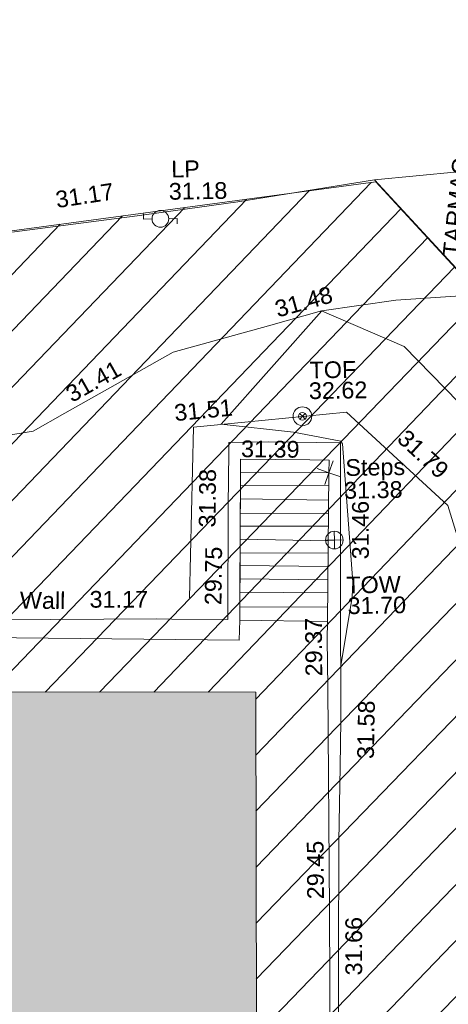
# Model space of a CAD drawing. Header units: millimetres. Extents: x -287732 to 520720, y -88450 to 287754.
# Tile 281 of 383: x 80720 to 90326, y 157705 to 179781. Entities that reach past the tile are written whole.
import ezdxf

# ---------------------------------------------------------------- set-up
doc = ezdxf.new("R2010")
doc.units = ezdxf.units.MM
doc.linetypes.add('IMPORT-HIDDEN2 _3_', pattern=[4762.5, 3175, -1587.5])
doc.linetypes.add('IMPORT-UG_ELEC_STREET LIGHTING_QLB2 _2_', pattern=[2700, 1500, -300.0000000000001, 0, -250, 150, -300.0000000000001, 0, -200])
for name, color, linetype, lineweight, true_color in [('00__TOPO__TOP_OF_FENCE_SYMBOL', 7, 'Continuous', 9, 0x666666), ('00_TOPO_FENCE', 7, 'Continuous', 9, 0x3f7f4f), ('00_TOPO_FURN_LAMP_POST', 7, 'Continuous', 9, 0x666666), ('00_TOPO_TOP_OF_WALL', 7, 'Continuous', 9, 0x666666), ('00_UAV_FENCE', 7, 'Continuous', 9, 0x264c2f), ('00_UAV_STEPS', 7, 'Continuous', 9, 0x666666), ('00_UAV_TOP_OF_FENCE', 6, 'Continuous', 9, 0xff00ff), ('00_UAV_TOP_OF_WALL', 7, 'Continuous', 9, 0x666666), ('00_UAV_WALL', 7, 'Continuous', 9, 0x7c00a5), ('01_DTM_CONTOUR_MNR', 7, 'Continuous', 9, 0xa5a552), ('12333-PUM-2D-U-0001-C01 - Rev2_REVIT IMPORT_dwg', 7, 'Continuous', 9, 0x767676), ('A_RHA_Line', 7, 'Continuous', 9, 0x00a600), ('PUM-CHAMBER EXTENTS', 6, 'IMPORT-HIDDEN2 _3_', 9, 0xff00ff), ('PUM-UNABLE TO SURVEY', 190, 'Continuous', 9, 0x7f00ff)]:
    doc.layers.add(name, color=color, linetype=linetype, lineweight=lineweight, true_color=true_color)
for name, color, linetype, lineweight in [('00_TOPO_ROAD_EDGE', 7, 'Continuous', 9), ('00_TOPO_SURVEY_TEXT', 7, 'Continuous', 9), ('A_RHA_Detail', 7, 'Continuous', 9)]:
    doc.layers.add(name, color=color, linetype=linetype, lineweight=lineweight)
doc.styles.add('Swis721 Lt BT_2', font='swissl.ttf', dxfattribs={"height": 375})

# ---------------------------------------------------------------- blocks, each defined once
blk = doc.blocks.new('12333-PUM-2D-U-0001-C01 - Rev2_REVIT IMPORT_dwg_MSL_Lamp_Post_SYM-2077199-Site Location Plan Proposed')
at = {"layer": '00_TOPO_FURN_LAMP_POST', "color": 254, "true_color": 0xcccccc, "flags": 128}
for points in [[(-500.1060478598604, 0), (-1000.212095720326, 0), (-1000.212095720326, 316.7338303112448)], [(500.1060478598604, 0), (1000.21209571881, 0), (1000.21209571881, -316.7338303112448)]]:
    blk.add_lwpolyline(points, dxfattribs=at)
at = {"layer": '00_TOPO_FURN_LAMP_POST', "color": 254, "true_color": 0xcccccc}
blk.add_circle((0, 0), 500.1060478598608, dxfattribs=at)
blk = doc.blocks.new('12333-PUM-2D-U-0001-C01 - Rev2_REVIT IMPORT_dwg_MSL_Node_Linework_1-2077247-Site Location Plan Proposed')
at = {"layer": '00_UAV_STEPS', "color": 254, "true_color": 0xcccccc, "flags": 128}
for points in [[(256.5421955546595, 704.8438894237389), (0, 0), (-704.8438894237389, 256.5421955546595)], [(704.8438894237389, -256.5421955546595), (0, 0), (-256.5421955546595, -704.8438894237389)]]:
    blk.add_lwpolyline(points, dxfattribs=at)
blk = doc.blocks.new('12333-PUM-2D-U-0001-C01 - Rev2_REVIT IMPORT_dwg_MSL_Node_LineworkTOF-2077248-Site Location Plan Proposed')
at = {"layer": '00__TOPO__TOP_OF_FENCE_SYMBOL', "color": 254, "true_color": 0xcccccc, "flags": 128}
for points in [[(165.3591892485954, 165.3591892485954), (0, 0), (-165.3591892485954, 165.3591892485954)], [(165.3591892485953, -165.3591892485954), (0, 0), (-165.3591892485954, -165.3591892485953)]]:
    blk.add_lwpolyline(points, dxfattribs=at)
at = {"layer": '00__TOPO__TOP_OF_FENCE_SYMBOL', "color": 254, "true_color": 0xcccccc}
for radius in [562.5594001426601, 233.853208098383]:
    blk.add_circle((0, 0), radius, dxfattribs=at)
blk = doc.blocks.new('12333-PUM-2D-U-0001-C01 - Rev2_REVIT IMPORT_dwg_TOW-2077249-Site Location Plan Proposed')
at = {"layer": '00_TOPO_TOP_OF_WALL', "color": 254, "true_color": 0xcccccc, "flags": 128}
for points in [[(0, 525.0554400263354), (0, 0), (-525.0554401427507, 0)], [(525.0554401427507, 0), (0, 0), (0, -525.0554400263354)]]:
    blk.add_lwpolyline(points, dxfattribs=at)
at = {"layer": '00_TOPO_TOP_OF_WALL', "color": 254, "true_color": 0xcccccc}
blk.add_circle((0, 0), 525.0554401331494, dxfattribs=at)
blk = doc.blocks.new('12333-PUM-2D-U-0001-C01 - Rev2_REVIT IMPORT_dwg_MGS62954_T2_Galway_ITM_3d_Rev1-2077680-Site Location Plan Proposed')
at = {"layer": '00_TOPO_FENCE', "color": 254, "true_color": 0xcccccc, "flags": 128}
blk.add_lwpolyline([(533917210.8499774, 725719413.5790299), (533920897.2640228, 725722460.6173444), (533924975.9873791, 725723213.0356815), (533932823.7300687, 725724684.2544779), (533936834.055387, 725725447.237831), (533940594.3079119, 725725466.5095569), (533946282.1384676, 725725466.6874782), (533949005.3609898, 725725595.4479479), (533953007.702599, 725725884.8935101), (533956868.8166245, 725726174.3537374), (533962564.0963076, 725726634.5533946), (533967466.2553149, 725727097.478056), (533974024.9029548, 725727775.8969332), (533981580.335156, 725728558.1503834), (533988359.9939132, 725729322.6214049), (533990621.588184, 725729601.8056607), (533993695.2178851, 725730037.3716668), (533996392.6667585, 725727018.971834)], dxfattribs=at)
at = {"layer": '00_TOPO_ROAD_EDGE', "color": 254, "true_color": 0xcccccc, "flags": 128}
blk.add_lwpolyline([(533993695.217885, 725730037.3716667), (533996500.0000001, 725730260.0000001), (533999160.0000001, 725730610.0000001), (534003980, 725731160), (534007940.0000002, 725731500)], dxfattribs=at)
at = {"layer": '00_UAV_FENCE', "color": 254, "true_color": 0xcccccc, "flags": 128}
for points in [[(533982438.1220002, 725724022.3755002), (533985943.1220002, 725724539.3755001), (533986665.2197314, 725724929.8094152), (533989113.122, 725726253.3755002), (533991259.0335968, 725726809.2712353), (533992456.1220001, 725727119.3755001), (533994292.122, 725726287.3755003), (533995488.918522, 725725019.9363321), (533996901.1220001, 725723524.3755001), (533997338.0374556, 725720622.6798762), (533997413.4570001, 725720121.7945001), (533997560.4570001, 725716590.7945), (533997627.6195897, 725715634.9365263), (533997810.4570001, 725713032.7945), (533997680.3679177, 725710645.6953809), (533997627.4570001, 725709674.7945), (533997938.4570001, 725706285.7945), (533998219.477912, 725705731.4368416), (533998706.4570002, 725704770.7944999), (533999654.4570001, 725703066.7944999), (534001579.4926834, 725702666.262988), (534002147.9114427, 725702547.995245)], [(533996113.7648008, 725703247.5412977), (533996202.4570001, 725706675.7945001), (533996202.8639226, 725708245.7016535), (533996203.4570001, 725710533.7945001), (533996259.5097153, 725713244.503803), (533996278.4570001, 725714160.7945), (533996310.4570001, 725717523.7945001), (533996270.1785538, 725718242.4467787), (533996215.4570001, 725719218.7944999), (533995209.4570001, 725722710.7945001), (533994930.2523202, 725722976.8880479), (533992973.4570002, 725724841.7945), (533990692.6774017, 725724660.1610513), (533989540.1220001, 725724568.3755001), (533989384.1220002, 725720740.3755001)]]:
    blk.add_lwpolyline(points, dxfattribs=at)
at = {"layer": '00_UAV_STEPS', "color": 254, "true_color": 0xcccccc}
for p, q in [((533992550.4754321, 725723203.8447402), (533990569.1476265, 725723232.666259)), ((533990562.5731785, 725722939.2981583), (533992541.5154334, 725722877.1306039)), ((533992533.1989053, 725722573.8797486), (533990555.3199226, 725722615.6399875)), ((533990548.8531411, 725722327.0762428), (533992525.5828011, 725722296.1688962)), ((533992516.5466574, 725721966.6782393), (533990542.3851662, 725722038.4592435)), ((533990535.2592768, 725721720.4844751), (533992509.1881137, 725721698.3589774)), ((533992500.739075, 725721390.2763033), (533990529.0624766, 725721443.9679608)), ((533990522.4163137, 725721147.3997751), (533992492.4938341, 725721089.6248391)), ((533992484.4149234, 725720795.0383717), (533990515.6705157, 725720846.385618)), ((533990508.14797, 725720510.7110717), (533992475.8994005, 725720484.5314428))]:
    blk.add_line(p, q, dxfattribs=at)
at = {"layer": '00_UAV_STEPS', "color": 254, "true_color": 0xcccccc, "flags": 128}
blk.add_lwpolyline([(533990576.0026813, 725723538.5557134), (533992558.3433781, 725723490.7386633), (533992466.9518295, 725720158.2704685), (533990501.6967822, 725720222.8431554)], close=True, dxfattribs=at)
at = {"layer": '00_UAV_WALL', "color": 254, "true_color": 0xcccccc, "flags": 128}
for points in [[(533992509.4570001, 725707799.7945), (533992570.2935384, 725711902.405002), (533992580.4570001, 725712587.7945), (533992632.4570001, 725715218.7944999), (533992693.1471937, 725716898.9220009), (533992730.4570001, 725717931.7945), (533992771.4570001, 725720807.7944999), (533992790.6272308, 725721895.6238623), (533992830.4570001, 725724155.7945), (533991205.1220001, 725724206.3755002), (533990325.1220002, 725724210.3755001), (533990318.9427257, 725723979.7909995), (533990287.122, 725722792.3755003), (533990234.1220001, 725720240.3755001), (533988982.1543514, 725720271.8122269), (533988641.1220001, 725720280.3755001), (533986266.122, 725720311.3755001), (533983983.3774287, 725720366.7707174)], [(533992456.1220001, 725719763.3755002), (533992466.9518295, 725720158.2704685), (533992558.3433783, 725723490.7386633), (533992566.1220002, 725723774.3755002), (533992137.7782559, 725723786.3843036), (533990582.4547985, 725723829.9884744), (533990576.0026813, 725723538.5557134), (533990515.5857856, 725720842.6047564), (533990501.6967822, 725720222.8431554), (533990482.6273809, 725719771.102964)], [(533990482.6273809, 725719771.102964), (533985492.5793819, 725719914.0351312), (533985029.5810003, 725719927.2969999), (533980494.358384, 725720014.8400971), (533977918.4796352, 725720064.5621114), (533975497.9785329, 725720099.1924616), (533975380.2886522, 725720100.8762623), (533975393.122, 725720495.3755002)], [(533991718.585, 725678814.779), (533991761.3979558, 725679818.3149525), (533991761.4323798, 725679823.3458691), (533991801.5850001, 725682388.7790002), (533991827.4972053, 725683706.6219188), (533991872.8446288, 725686012.9011853), (533991902.8110293, 725688705.5889663), (533991922.8963124, 725690510.3901883), (533991981.4815797, 725693235.2891474), (533991983.6731504, 725693704.4999399), (533992007.0123217, 725698701.3685498), (533992007.6747441, 725698843.1918048), (533992195.4807081, 725703689.248296), (533992242.69166, 725704907.457426), (533992316.1248336, 725708683.7302266), (533992381.1856673, 725712029.4586464), (533992397.1900485, 725713681.2148721), (533992445.6276332, 725718680.2885913), (533992456.1220001, 725719763.3755002)]]:
    blk.add_lwpolyline(points, dxfattribs=at)
at = {"layer": '01_DTM_CONTOUR_MNR', "color": 254, "true_color": 0xcccccc, "flags": 128}
blk.add_lwpolyline([(533992745.765557, 725719005.6337552), (533992750.0000001, 725719160), (533993030.6762769, 725720689.8622376), (533993046.6908949, 725721025.4560246), (533992873.5246188, 725724133.4829005), (533992837.0000002, 725724194), (533991779.7110133, 725724413.9306469), (533990160.0000001, 725724620), (533992460.0000001, 725727120), (533994125.8152944, 725727333.5468584), (533996020.0000001, 725727430.0000001), (533996480, 725727540), (533998029.5929049, 725728293.7769966), (533999931.8829643, 725729497.4885211), (534001170.0725615, 725730194.1229184), (534002940.0000002, 725730910.0000001), (534003832.7711483, 725731020.4622077), (534004190.2208779, 725731106.1142688), (534004640.0000001, 725731220.0000001), (534004152.4557804, 725731503.7989429), (534003252.2507886, 725731996.6005894), (534002290.6226812, 725732490.4899203), (534001120.3295, 725733171.0756375), (534000380, 725733720.0000001)], dxfattribs=at)
at = {"xscale": 0.375, "yscale": 0.375, "zscale": 0.375}
for name, p in [('12333-PUM-2D-U-0001-C01 - Rev2_REVIT IMPORT_dwg_MSL_Lamp_Post_SYM-2077199-Site Location Plan Proposed', (533988879.5204099, 725729248.0517831)), ('12333-PUM-2D-U-0001-C01 - Rev2_REVIT IMPORT_dwg_MSL_Node_LineworkTOF-2077248-Site Location Plan Proposed', (533991985.4186023, 725724765.6213022)), ('12333-PUM-2D-U-0001-C01 - Rev2_REVIT IMPORT_dwg_MSL_Node_Linework_1-2077247-Site Location Plan Proposed', (533992558.3433781, 725723490.7386633)), ('12333-PUM-2D-U-0001-C01 - Rev2_REVIT IMPORT_dwg_TOW-2077249-Site Location Plan Proposed', (533992653.4570001, 725721978.7945))]:
    blk.add_blockref(name, p, dxfattribs=at)
at = {"layer": '00_TOPO_FENCE', "color": 251, "true_color": 0x666666, "insert": (533986516.6278201, 725729900.8299335), "char_height": 375, "width": 1495.902363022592, "attachment_point": 1, "rotation": 7.621422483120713, "line_spacing_factor": 1.005061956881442, "style": 'Swis721 Lt BT_2'}
blk.add_mtext('31.17', dxfattribs=at)
at = {"layer": '00_TOPO_FURN_LAMP_POST', "char_height": 375, "attachment_point": 1, "line_spacing_factor": 1.005061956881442, "style": 'Swis721 Lt BT_2'}
for s, insert, width in [('LP', (533989141.5236251, 725730544.709456), 707.5855621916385), ('31.18', (533989079.2410404, 725730046.7606128), 1495.902363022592)]:
    blk.add_mtext(s, dxfattribs=dict(at, insert=insert, width=width))
at = {"layer": '00_TOPO_SURVEY_TEXT', "color": 251, "true_color": 0x666666, "insert": (533995188.8142546, 725728314.6839051), "char_height": 375, "width": 2450.430537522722, "attachment_point": 1, "rotation": 83.05299846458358, "line_spacing_factor": 1.005061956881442, "style": 'Swis721 Lt BT_2'}
blk.add_mtext('TARMAC', dxfattribs=at)
at = {"layer": '00_UAV_FENCE', "color": 251, "true_color": 0x666666, "char_height": 375, "width": 1495.902363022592, "attachment_point": 1, "line_spacing_factor": 1.005061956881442, "style": 'Swis721 Lt BT_2'}
for s, insert, rotation in [('31.48', (533991376.8558625, 725727351.3692691), 14.523153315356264), ('31.41', (533986649.5903905, 725725484.3435338), 28.399823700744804), ('31.51', (533989100.8709421, 725725079.8027519), 4.553229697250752), ('31.79', (533994331.158628, 725724460.1481938), 316.37735240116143)]:
    blk.add_mtext(s, dxfattribs=dict(at, insert=insert, rotation=rotation))
at = {"layer": '00_UAV_STEPS', "char_height": 375, "attachment_point": 1, "line_spacing_factor": 1.005061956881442, "style": 'Swis721 Lt BT_2'}
for s, insert, width in [('Steps', (533992927.762306, 725723785.655297), 1552.889119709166), ('31.38', (533992890.2428851, 725723275.5337894), 1495.902363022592)]:
    blk.add_mtext(s, dxfattribs=dict(at, insert=insert, width=width))
at = {"layer": '00_UAV_TOP_OF_FENCE', "color": 251, "true_color": 0x666666, "char_height": 375, "attachment_point": 1, "line_spacing_factor": 1.005061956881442, "style": 'Swis721 Lt BT_2'}
for s, insert, width in [('TOF', (533992162.1764504, 725725985.9251586), 1163.479615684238), ('32.62', (533992139.7528086, 725725522.5484537), 1495.902363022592)]:
    blk.add_mtext(s, dxfattribs=dict(at, insert=insert, width=width))
at = {"layer": '00_UAV_TOP_OF_WALL', "char_height": 375, "attachment_point": 1, "line_spacing_factor": 1.005061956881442, "style": 'Swis721 Lt BT_2'}
for s, insert, width in [('TOW', (533992902.2152046, 725721151.3826126), 1343.937678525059), ('31.70', (533992924.6771119, 725720687.53469), 1495.902363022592)]:
    blk.add_mtext(s, dxfattribs=dict(at, insert=insert, width=width))
at = {"layer": '00_UAV_WALL', "color": 251, "true_color": 0x666666, "char_height": 375, "attachment_point": 1, "line_spacing_factor": 1.005061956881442, "style": 'Swis721 Lt BT_2'}
for s, insert, width, rotation in [('31.39', (533990603.534009, 725724250.0009223), 1495.902363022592, 358.39410849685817), ('31.38', (533989618.8020145, 725722316.5714009), 1495.902363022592, 88.46493748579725), ('31.46', (533993041.3347131, 725721541.4159639), 1495.902363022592, 88.99041184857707), ('29.75', (533989721.5222524, 725720573.5394725), 1495.902363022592, 88.36958051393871), ('Wall', (533985588.3945042, 725720943.3235147), 1130.237340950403, 358.2495493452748), ('31.17', (533987146.7533506, 725720934.4082999), 1495.902363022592, 359.0165834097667), ('29.37', (533991952.8434846, 725718935.0750656), 1495.902363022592, 89.44486069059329), ('31.58', (533993076.8713444, 725717066.011497), 1495.902363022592, 87.93123991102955), ('29.45', (533991904.4059001, 725713936.0013465), 1495.902363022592, 89.44486068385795), ('31.66', (533992729.799706, 725712215.4246488), 1495.902363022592, 89.06153885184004)]:
    blk.add_mtext(s, dxfattribs=dict(at, insert=insert, width=width, rotation=rotation))
blk = doc.blocks.new('12333-PUM-2D-U-0001-C01 - Rev2_REVIT IMPORT_dwg-1620468-Site Location Plan Proposed')
at = {"layer": 'PUM-CHAMBER EXTENTS', "true_color": 0xfff4d4}
h = blk.add_hatch(dxfattribs=at)
h.set_pattern_fill('FP_14', style=0, pattern_type=2)
h.set_pattern_definition([(45, (-533641079.65, -725615854.3560001), (-618.7184335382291, 618.7184335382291), [])])
h.paths.add_polyline_path([(351699.7223387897, 60394.56140982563), (351708.9931529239, 60906.25732130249), (352393.2163071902, 60898.13015708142), (353041.6677554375, 66223.39089351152), (353206.9931679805, 73966.25732118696), (353982.8594361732, 73952.71452510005), (354317.3501528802, 76699.64382133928), (358888.3501528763, 76111.64382135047), (361222.350152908, 86809.64382132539), (361563.3501529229, 88895.64382133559), (363078.3501529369, 90435.64382137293), (363904.3501529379, 101867.6438212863), (365385.1266995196, 110525.3932341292), (365230.9820148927, 110551.7047199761), (365498.4008083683, 111226.8875165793), (365470.0968050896, 111952.5482150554), (365624.7061381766, 111926.1574136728), (366051.3501529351, 114420.6438213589), (364898.3501528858, 114331.6438213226), (360524.3501529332, 111561.643821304), (356416.7002318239, 111258.678218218), (357929.2858412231, 111182.0907012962), (360544.5530249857, 111349.5624075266), (360546.5568067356, 111049.5690885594), (355314.0187962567, 111014.6190039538), (355309.6134037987, 111177.0234435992), (355277.3501528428, 111174.6438213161), (352644.3501529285, 114141.6438213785), (338239.8330883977, 112460.2766464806), (329804.3501528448, 111555.6438213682), (319532.3501528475, 110592.6438213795), (310517.3501528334, 109863.6438213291), (302620.3501528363, 109581.6438213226), (295825.3501529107, 109566.6438213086), (279813.350152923, 106549.6438213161), (276140.8366145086, 103581.1872824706), (276061.814112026, 103425.8629484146), (271406.8224872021, 105468.1551963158), (271509.3894614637, 105701.9358727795), (267649.3501529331, 107463.6438213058), (260223.350152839, 100640.6438213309), (259796.3501529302, 72682.64382134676), (269496.3501528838, 64316.64382130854), (273776.3501529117, 63665.64382135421), (309011.3501528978, 62955.64382139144), (311037.3501528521, 62074.6438213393), (338250.4136490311, 60841.37633496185), (351699.5658924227, 60394.56660730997)])
h.paths.add_polyline_path([(268358.9909750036, 65556.86419187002), (264596.4920611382, 69167.41490751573), (264804.2082447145, 69383.87273540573), (266581.5988270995, 67470.36930634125), (268566.7072650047, 65773.32227584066), (268393.5501527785, 65592.87780161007)])
h.paths.add_polyline_path([(332379.8871528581, 67575.85382149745), (302320.8871528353, 68122.85382142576), (302332.4158496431, 68783.33241919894), (280169.8095181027, 69186.63780598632), (280330.3604934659, 78384.59702432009), (275960.0958838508, 78464.13017966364), (276108.0612945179, 86595.19465455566), (280450.151176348, 86519.40319374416), (280756.2778082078, 103341.6855813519), (302910.5740271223, 102938.5317815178), (302920.972094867, 103534.2366836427), (310787.9439886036, 103391.077438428), (310815.0515439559, 104880.7045066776), (318228.828162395, 104745.7919744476), (318301.0448391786, 108714.2766025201), (322633.8020448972, 108635.4310593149), (322539.6341878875, 103240.5581443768), (349750.1643799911, 102745.3933022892), (349310.9351529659, 74176.4228213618), (332506.0083566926, 74506.52523825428), (332420.0679097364, 69783.88557772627)])
h.paths.add_polyline_path([(262373.7501529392, 72788.24382127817), (262335.6501529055, 75226.64382126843), (265345.5501529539, 75226.64382127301), (265383.6501528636, 72864.44382129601), (265304.282726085, 72862.43451935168)])
h.paths.add_polyline_path([(261383.1501529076, 75912.44382133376), (261459.3501528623, 80789.24382130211), (267517.2501529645, 80713.04382131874), (267441.0501529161, 75836.24382126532), (261504.349508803, 75910.91930113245)])
h.paths.add_polyline_path([(302573.8228673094, 78329.5292630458), (302592.4407276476, 78963.90062831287), (306343.567266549, 78898.43991812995), (306598.9518629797, 91613.856582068), (302817.47857218, 91689.80612071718), (302824.7189976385, 92271.11380375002), (296640.3411529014, 92395.32482125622), (296360.3411528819, 78454.32482147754), (302538.3452618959, 78330.24181806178)])
h.paths.add_polyline_path([(261840.3501529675, 80865.44382132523), (261687.9501528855, 92981.24382128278), (264050.1501528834, 92981.2438213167), (264202.5501529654, 80865.44382135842), (262112.9041611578, 80865.44382132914)])
h.paths.add_polyline_path([(274664.4282881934, 104261.9875886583), (272430.0401462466, 105281.7542374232), (273799.1437452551, 104582.3695657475), (274486.1144024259, 104328.01044291)])
h.paths.add_polyline_path([(315481.3501528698, 115683.6438212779), (326437.1652111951, 116343.5766866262), (364189.3501528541, 120948.6438212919), (366744.3501529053, 124721.6438213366), (363517.3501528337, 126053.6438213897), (359872.3501529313, 126432.6438213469), (352849.3501528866, 126181.6438212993), (339104.3501528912, 124625.6438213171), (335451.3501528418, 124514.6438212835), (325145.3501528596, 123235.643821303), (319635.3501528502, 122976.6438213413), (314446.3501528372, 122493.6438213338), (313566.3501528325, 118980.6438212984), (313763.6326656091, 118640.9882366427)])
h.paths.add_polyline_path([(322305.0501529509, 119194.0438212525), (322152.6501528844, 121403.8438213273), (326724.6501528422, 121784.8438212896), (326877.0501529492, 119498.8438213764), (323355.1979920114, 119264.0536772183)])
h.paths.add_polyline_path([(328629.650152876, 120870.4438213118), (328477.2501528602, 122089.6438212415), (329810.7501529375, 122242.0438213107), (329963.150152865, 121022.843821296), (328841.381541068, 120894.6416942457)])
h.paths.add_polyline_path([(317352.0501529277, 121480.0438213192), (317352.0501529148, 121861.0438213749), (317618.7501529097, 121856.3885555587), (317618.7501529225, 121480.0438212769), (317362.3608134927, 121480.0438213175)])
h.paths.add_polyline_path([(331601.450152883, 122089.6438213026), (331144.2501529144, 122242.0438212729), (331258.5501528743, 122623.0438212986), (331715.7501528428, 122470.6438213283), (331644.5503212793, 122233.3110493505)])
at = {"layer": 'PUM-UNABLE TO SURVEY', "color": 7, "true_color": 0xfff4d4, "flags": 128}
blk.add_lwpolyline([(276146.350152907, 103585.6438212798), (279813.3501529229, 106549.643821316), (295825.3501529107, 109566.6438213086), (302620.3501528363, 109581.6438213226), (310517.3501528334, 109863.6438213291), (319532.3501528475, 110592.6438213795), (329804.3501528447, 111555.6438213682), (338504.3501529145, 112488.6438213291), (352644.3501529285, 114141.6438213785), (355277.3501528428, 111174.6438213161), (355312.9323998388, 111177.2682409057)], dxfattribs=at)
blk.add_blockref('12333-PUM-2D-U-0001-C01 - Rev2_REVIT IMPORT_dwg_MGS62954_T2_Galway_ITM_3d_Rev1-2077680-Site Location Plan Proposed', (-533641079.6498471, -725615854.3561786))

msp = doc.modelspace()

# ---------------------------------------------------------------- hatches: boundary and pattern name
at = {"layer": 'A_RHA_Detail', "true_color": 0xc0c0c0}
h = msp.add_hatch(color=9, dxfattribs=at)
h.paths.add_polyline_path([(-80880.60083809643, -68502.79057078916), (-80400.865924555, -68483.41509113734), (-80400.865924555, -62984.64684185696), (-24474.85765177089, -63009.32043784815), (-24456.14471271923, -50840.30023858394), (-36622.55041039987, -50831.65104353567), (-36622.55041039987, -44228.57792613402), (-50959.0526582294, -44218.38599194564), (-50959.0526582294, -42573.78171514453), (-54563.9325804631, -42571.21897729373), (-54565.69773352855, -45054.17447474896), (-92408.82109321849, -45027.27149621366), (-92411.78875845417, -49201.74309222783), (-100061.9988811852, -49201.74309222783), (-100052.2214449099, -64852.82557838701), (-86120.90825229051, -64852.82557838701), (-86092.1662649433, -62957.90041523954), (-84861.10047608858, -62957.90041523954), (-84854.79052929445, -68240.109737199), (-80870.60226892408, -68240.10973722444)])
h.paths.add_polyline_path([(-137238.9269902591, -68461.9384092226), (-132719.7426408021, -68433.0633692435), (-132847.0731201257, -62850.04282283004), (-130454.6837966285, -62916.63108078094), (-130498.2830220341, -61355.85393642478), (-117581.136331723, -61423.42893438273), (-117492.3908565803, -49183.91309190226), (-125136.5200282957, -49178.47881952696), (-125133.572703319, -45032.61887136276), (-163007.1824077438, -45005.6942194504), (-163007.1824076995, -44090.2963411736), (-163123.8521269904, -44090.21339942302), (-163122.6389897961, -42383.75184302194), (-166563.8543419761, -42383.75184298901), (-166565.034908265, -44044.39824208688), (-193158.4656786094, -44025.49275805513), (-193195.152889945, -62863.65652504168), (-137269.7106414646, -62916.63108078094), (-137254.3708868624, -65679.90523788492)])
h.paths.add_polyline_path([(120310.9497607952, -32334.28230164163), (120312.4652266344, -31610.73011961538), (133451.2244789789, -31638.24899384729), (133469.2230092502, -19717.98315780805), (121295.7536929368, -19692.48606430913), (121319.8434528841, -8190.941560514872), (112277.0825930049, -8172.001674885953), (112263.1770823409, -14811.1234547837), (78285.85310969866, -14739.95861438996), (78292.82277619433, -8167.077575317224), (75241.99098605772, -8160.673431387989), (69355.76844233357, -8152.931592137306), (69353.6659720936, -9156.74635762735), (68372.60878945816, -9154.691552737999), (68372.60878945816, -13705.52853215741), (69333.7233474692, -13707.54156770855), (69325.07112547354, -16249.53369228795), (66623.4489111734, -16249.53369228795), (66619.79243935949, -17995.29925530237), (65989.07757494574, -17995.2992552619), (65985.44262772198, -19730.78799483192), (57152.23993377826, -19712.28702421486), (57127.42535098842, -31559.89463417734), (70277.87165424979, -31587.43801817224), (70277.87165431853, -32271.7414715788), (78263.96947909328, -32285.12944888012), (78266.62661740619, -31019.79372153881), (112335.8856506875, -31091.15111860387), (112335.8856506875, -32317.57330553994), (119781.4233959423, -32333.17321913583)])
h.paths.add_polyline_path([(7503.717409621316, -1791.439263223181), (15482.43097392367, -674.0213231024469), (15484.0826588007, 148.1327206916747), (56188.28042539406, 205.5276654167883), (56155.84326007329, 14338.3166313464), (18016.62665935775, 14236.48149539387), (17967.9025208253, 34313.18372071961), (21727.10644863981, 34324.0692624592), (21708.90974962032, 40608.10218321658), (18009.66447159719, 40608.10218321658), (17995.54603706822, 45483.75063442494), (9770.084204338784, 45420.6329473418), (3966.213879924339, 45446.76585222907), (3984.771235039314, 14176.56786832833), (1023.062455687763, 14176.56786837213), (-276.5134647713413, 14190.52623461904), (-231.6790044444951, 5968.135265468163), (-226.4491536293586, 193.7444677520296), (553.0869992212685, 183.4716499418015), (7477.609307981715, 143.2867586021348), (7488.638446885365, -674.0213231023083)])
h.paths.add_polyline_path([(77755.59663317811, 53.47451145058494), (77729.51881611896, 1699.844979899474), (94464.47132486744, 1659.976083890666), (94606.37913471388, 17991.390236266), (88810.4190114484, 18015.03260816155), (88799.89418497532, 14436.74271609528), (69413.88950349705, 14457.8773889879), (69377.35724448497, 99.62816357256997), (75241.99098605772, 67.32134432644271)])
h.paths.add_polyline_path([(61252.12079701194, 46453.95617366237), (105774.7348988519, 46472.68783506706), (105768.2642198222, 61852.61234306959), (92285.13876309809, 61852.61234306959), (92308.59670399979, 65784.30757140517), (96107.4668000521, 65767.60445243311), (96059.68081117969, 75209.20847378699), (101084.8427276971, 75071.88872764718), (104988.0046543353, 74765.36560406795), (108403.6894220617, 74363.8408943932), (112009.2703903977, 73787.25420861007), (115645.3524815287, 73049.69667206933), (116890.8108051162, 72761.69136252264), (120208.9929833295, 71893.18353872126), (120865.241739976, 71703.68484519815), (124135.6329506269, 70669.67317906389), (127435.6253142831, 69480.50055823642), (127820.4368670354, 69394.93141813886), (128274.3081769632, 69331.69585753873), (128731.8791144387, 69306.66104516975), (129189.9401488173, 69320.00258290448), (129645.2782985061, 69371.62688826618), (130094.6997111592, 69461.17185603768), (130535.0520071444, 69588.00939074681), (130963.246434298, 69751.24981927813), (131376.2795165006, 69949.74812590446), (131771.2541232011, 70182.11198903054), (132162.5575600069, 70460.5404660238), (132496.0921583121, 70741.69081113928), (132820.871367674, 71064.98072578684), (133117.4593294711, 71414.31364272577), (133383.77568926, 71787.23923950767), (133616.5473239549, 72178.5372844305), (133817.1647262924, 72590.54524898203), (133982.6025969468, 73017.89547513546), (134111.7005086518, 73457.59040801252), (134203.5529320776, 73906.54590458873), (134257.5155883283, 74361.61286216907), (134272.5462649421, 74819.5993153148), (134250.5259875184, 75277.29281745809), (134189.6227572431, 75731.48297747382), (134090.9274700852, 76178.98397757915), (133955.1324028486, 76616.65691993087), (133783.1900598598, 77041.43184345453), (133576.3064937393, 77450.32925647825), (133335.932843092, 77840.48103920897), (133063.7551572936, 78209.15055532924), (132761.6825665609, 78553.75185442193), (132431.8338935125, 78871.8678050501), (132076.5227905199, 79161.26705197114), (131698.2415080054, 79419.91966861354), (131299.6434187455, 79646.01139197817), (131093.5942456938, 79746.34209763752), (132146.0467355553, 83110.22226145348), (122787.7632953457, 86282.54285518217), (121604.3555412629, 82800.3591886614), (117095.9864227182, 83870.84033785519), (116841.9598400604, 83526.35449572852), (116120.5435466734, 91221.93611972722), (110237.7341284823, 91274.27491021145), (110194.3680786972, 90435.39030214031), (104988.0046543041, 90486.49901390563), (104973.2761846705, 94309.82427956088), (103746.1314668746, 94309.8242795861), (103839.9937121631, 122852.1474271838), (96365.09202306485, 122931.9599470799), (96350.3400238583, 123952.4168585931), (104555.5505249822, 123902.1925226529), (104607.3234458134, 120248.5396156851), (125502.5015002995, 120134.1933400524), (125662.0200253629, 137657.3796882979), (114479.5865733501, 137699.2256881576), (114382.306264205, 129149.9458158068), (104644.159003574, 129187.9975073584), (104577.9931702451, 126217.3903144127), (101184.4926406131, 126159.1566967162), (101264.6166812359, 135959.2655565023), (89967.23178808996, 135988.8856164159), (89927.63362986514, 125823.6463181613), (93630.53562302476, 125840.7948842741), (93580.65688892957, 122931.9599470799), (88697.38835376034, 122904.7310126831), (88679.3898954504, 95739.09143775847), (86378.25848996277, 95739.09143775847), (86378.18187189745, 96178.1008337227), (83279.50743284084, 96200.92083327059), (83273.62493422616, 95735.74732133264), (70169.67509619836, 95733.22421950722), (70166.26842742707, 96272.07409347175), (66674.99731294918, 96257.14073655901), (66654.74538556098, 95755.71092136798), (65784.77231079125, 95755.71092136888), (65887.65094984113, 117470.630565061), (53473.3427162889, 117487.9046429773), (53434.44066309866, 98570.46349063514), (40649.41626916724, 98570.46349063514), (40610.16711559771, 94406.01479078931), (38853.82372868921, 94410.36303440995), (38848.65589191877, 89463.65332729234), (40612.46601912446, 89518.45976927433), (40665.38257362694, 86257.73741128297), (38372.19584460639, 86305.72309285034), (38369.79374539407, 76901.0507917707), (50937.9512507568, 76944.40198294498), (50922.88567286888, 74598.78180889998), (56484.9061132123, 74588.85093771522), (56484.9061132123, 75194.85181995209), (92465.4037153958, 75233.0258166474), (92645.92783662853, 71766.64845094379), (89810.55521366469, 69362.83965827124), (85313.16173974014, 69360.94750420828), (85313.16173974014, 66907.4050808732), (75210.14498263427, 66903.15451589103), (75210.14498263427, 63815.70944550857), (70819.40014309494, 63815.70999200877), (70819.21601505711, 64253.35708059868), (69456.83415683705, 64253.35708059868), (69455.7195737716, 66901.99623166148), (61303.32856759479, 66898.5668068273), (61304.56054988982, 63970.32021231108), (70500.41048208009, 63970.32021219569), (70500.4088543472, 61852.59006207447), (61245.6438848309, 61848.69637488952), (61252.03558504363, 46656.49344428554)])
h.paths.add_polyline_path([(-17153.16561239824, 48569.32684293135), (-17153.16561224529, 60770.38083685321), (-29362.88357759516, 60774.70428694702), (-29362.88357759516, 67399.20394580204), (-43507.24466814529, 67405.01911303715), (-43488.5313307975, 69093.07334175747), (-45766.41866231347, 69109.32868388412), (-45794.3462003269, 67405.01911303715), (-47272.11273194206, 67404.2124544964), (-47272.44887633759, 66454.91798908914), (-86004.56386332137, 66468.63299519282), (-86006.66970787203, 60521.58362721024), (-92662.87722510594, 60521.58362721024), (-92665.2138765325, 50184.35611932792), (-79752.0168396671, 50179.78309939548), (-79752.016597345, 48591.4932381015), (-17157.7163123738, 48569.32845417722)])
h.paths.add_polyline_path([(-201056.4185878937, 48628.75479108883), (-138377.9751621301, 48634.64535779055), (-138377.9751621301, 50133.28201003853), (-125467.710581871, 50134.49626164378), (-125468.6909603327, 60566.1903686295), (-132186.8595614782, 60565.86652591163), (-132187.4203588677, 66533.0197876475), (-170643.3098734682, 66805.61809689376), (-170643.3098732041, 67738.78475848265), (-200340.0100486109, 67488.93693764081), (-200348.7171487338, 60827.78025104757), (-201057.5650552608, 60827.71357558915), (-201056.6510294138, 51102.04313372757)])
h.paths.add_polyline_path([(-240051.5126725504, 54769.19491160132), (-239444.490259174, 54811.10754483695), (-239186.5396223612, 54841.92927608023), (-238764.8191577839, 54940.98166103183), (-238382.4735933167, 55122.46891388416), (-237990.3402229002, 55354.87497234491), (-237269.2031023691, 55936.21515020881), (-237032.4836384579, 56225.56611516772), (-236793.0039602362, 56569.31473944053), (-236554.5880578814, 57004.26389721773), (-236432.7219585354, 57267.46508908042), (-236300.081527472, 57753.26238983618), (-236250.7285154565, 58017.17885684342), (-236235.6490609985, 58516.21786804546), (-236233.2538429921, 58987.85640053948), (-236213.7029795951, 59823.48083769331), (-236363.8287855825, 59820.86038205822), (-236634.0279869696, 60698.06075827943), (-236391.9547756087, 61432.19726339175), (-236225.4740089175, 61435.10319600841), (-236201.6036569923, 62637.68779596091), (-232563.5271750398, 62639.28734435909), (-232563.5271750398, 63049.03842404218), (-232732.1945866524, 63049.15302218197), (-232860.1521277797, 63457.95890274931), (-232731.606808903, 63914.24862697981), (-232560.8209656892, 63914.24862697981), (-232515.1276847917, 70598.00033009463), (-240628.6947849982, 70598.85496273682), (-240629.7923196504, 72350.98321577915), (-246412.6011212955, 72347.36085933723), (-246412.6011212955, 70616.45923936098), (-254449.5805725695, 70618.60952619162), (-254454.637144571, 70754.06491720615), (-254469.7140363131, 73191.66276250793), (-263883.2532625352, 73267.83063688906), (-263902.4181505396, 68260.74348553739), (-263714.8217520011, 68259.82096572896), (-263552.9672900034, 67819.65434396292), (-263719.0883117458, 67392.2068408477), (-263913.6298699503, 67392.20684284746), (-263956.7001913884, 58633.76423459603), (-260181.1963171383, 58611.22607638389), (-260192.3146983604, 56354.25111579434), (-257184.684388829, 56339.46086021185), (-257213.4419957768, 57092.93866021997), (-257338.5163846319, 57093.27331223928), (-257471.0109294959, 57531.74572308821), (-257338.5163845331, 58062.22513696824), (-257203.4956297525, 58064.06881289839), (-257173.5751889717, 58598.54056692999), (-256478.2273617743, 58575.27357994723), (-256478.2273617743, 58788.51859473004), (-256013.0091299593, 58911.92701534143), (-255397.0786664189, 58780.99767617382), (-255397.0786664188, 58595.982422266), (-243809.885361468, 58585.92793201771), (-243805.3570672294, 58352.04527760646), (-243740.939469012, 57884.52572680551), (-243619.0830608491, 57421.84877545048), (-243424.3877545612, 56943.65915412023), (-243247.1437899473, 56608.24157713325), (-243003.0710579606, 56249.99021479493), (-242732.2093200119, 55932.75703082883), (-242371.7230178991, 55603.12658811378), (-242141.255125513, 55424.88676767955), (-241804.9643037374, 55216.88439822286), (-241529.4640827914, 55077.02869055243), (-241100.6275144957, 54917.18295003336), (-240836.2134980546, 54840.82833176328), (-240453.4486195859, 54788.60784130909), (-240218.9578693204, 54777.28227442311)])
h.paths.add_polyline_path([(40276.69022552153, 59895.36417752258), (40328.62676029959, 69196.9439153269), (36588.99968785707, 69217.8245910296), (36619.46637569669, 74674.25962428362), (32264.36460078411, 74687.02318924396), (32233.48293867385, 69156.26826306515), (11916.69390495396, 69269.70959686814), (11966.66200111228, 78218.75165974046), (29087.509017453, 78123.15526808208), (29143.44567205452, 88141.1370047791), (15719.348796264, 88216.09212953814), (15732.60379610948, 90589.9978889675), (4594.294101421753, 90652.19003489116), (4525.129359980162, 78265.12250449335), (10096.76365553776, 78234.01258731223), (10077.43887221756, 74773.03821910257), (4547.641142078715, 74803.91453678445), (4465.579974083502, 60107.1600234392), (19125.89094760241, 60025.30234268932), (19139.86249374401, 62527.53804644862), (31738.59196305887, 62457.19146404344), (31724.55430858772, 59943.11609815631), (38369.79364225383, 59906.01157293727)])
h.paths.add_polyline_path([(-246083.0241259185, 72334.29150213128), (-246083.0594797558, 72334.30275087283), (-246208.2905500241, 72334.29150213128)])
h.paths.add_polyline_path([(-114575.3004830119, 112178.0758695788), (-114575.3246435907, 112178.0758695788), (-114707.2752166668, 115801.5811617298)])
h.paths.add_polyline_path([(-154699.9178765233, 101760.4080976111), (-114382.050333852, 101776.0542914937), (-114382.050333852, 106926.9360164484), (-113755.641395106, 106927.1792101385), (-113757.5507412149, 111847.2721531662), (-114431.6837526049, 111847.2721531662), (-114431.8097758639, 112178.0758695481), (-114575.3004830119, 112178.0758695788), (-114578.9984943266, 121707.2390833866), (-123056.9849702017, 121707.2390833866), (-123068.8201032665, 156452.7036899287), (-119381.2340625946, 156454.1348067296), (-119381.2340625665, 160165.8597952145), (-115501.031452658, 160167.3662801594), (-115503.3750945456, 166206.5793118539), (-132411.7987151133, 166599.6604729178), (-132411.8243278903, 166665.6603411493), (-135275.0124468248, 166664.5490317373), (-135275.0124468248, 166628.1883101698), (-135911.3205076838, 166628.1944502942), (-135911.3479256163, 166352.1604668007), (-152521.1633846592, 166345.7146753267), (-152518.3680955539, 159142.6836790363), (-150699.3133726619, 159117.9265656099), (-150758.5477087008, 122560.691203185), (-151059.2005266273, 122560.691203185), (-151061.0981347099, 121302.4374932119), (-154138.3148337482, 121372.6012653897), (-154138.3148337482, 121865.1834517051), (-154704.3888425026, 121867.2611370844), (-154688.5451973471, 119352.3937021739), (-154745.5933227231, 119352.3715636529), (-154745.5763474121, 118722.1532660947), (-160794.1544526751, 118748.7442832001), (-160794.1544526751, 119410.5425977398), (-163852.1622693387, 119422.408321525), (-163855.0715294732, 118762.2003111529), (-167568.6765459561, 118778.5256058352), (-166634.6619849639, 124395.1277019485), (-166930.050559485, 124500.0918161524), (-167568.6765459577, 124707.6250903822), (-168028.2173235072, 124841.3808647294), (-168630.5006276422, 124991.3056740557), (-169238.2056069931, 125117.4693074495), (-169850.3952285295, 125219.6772876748), (-170466.1255403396, 125297.7720169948), (-171089.11025998, 125351.8553033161), (-171704.4065937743, 125381.1774255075), (-172325.0479971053, 125386.3595015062), (-172782.2248668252, 125374.5832362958), (-173401.7764235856, 125337.4554476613), (-174109.844898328, 125263.4341236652), (-174634.1213722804, 125190.4100126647), (-175245.0145766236, 125080.719099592), (-176047.1958093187, 124895.7675260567), (-176665.4852587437, 124724.7228134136), (-177045.3001228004, 124609.1129151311), (-177631.5127792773, 124405.2077276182), (-176665.4852586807, 118818.5158794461), (-177558.9402083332, 118822.4435768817), (-177662.2853368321, 125263.4341236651), (-176365.3912351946, 126542.9270807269), (-159462.2970490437, 126319.910391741), (-157057.7396790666, 128609.0850976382), (-157060.6673204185, 136153.1661957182), (-158638.8016610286, 137740.2441626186), (-159352.3735831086, 137740.2441626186), (-161634.4140634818, 140201.1078539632), (-168727.9404945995, 140256.8191146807), (-171035.0401161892, 137942.8847305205), (-174184.1459014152, 137942.8847305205), (-176460.1167434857, 140292.2858551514), (-177341.6856934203, 140292.2858551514), (-177341.7113613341, 140358.4281613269), (-183428.5803825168, 140356.0660244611), (-185921.6385985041, 137917.4639994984), (-185921.6385985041, 131757.3091155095), (-186906.8767412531, 131756.9267733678), (-187725.3914540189, 130809.9989183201), (-187724.058890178, 127376.1828148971), (-186481.0281350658, 126304.5577463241), (-186479.4846754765, 122327.2959175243), (-185176.2828158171, 121059.4673825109), (-180304.1129154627, 121059.4673824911), (-180304.1136492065, 118802.0484409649), (-193555.3706955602, 118802.0484409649), (-193555.368699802, 133117.8341649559), (-192593.6442938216, 133118.2073819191), (-192593.6442938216, 134200.8158367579), (-192224.6284783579, 134200.9592041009), (-192225.5653014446, 136615.0101267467), (-192595.0012460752, 136615.0101267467), (-192595.4357332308, 137734.4745165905), (-193589.2709668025, 137734.4746851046), (-193589.2685988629, 147474.570583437), (-193163.2062206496, 147492.8644732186), (-192765.7252967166, 147531.087133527), (-192359.9383250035, 147589.5931622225), (-192199.8207947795, 147616.5827294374), (-191882.7548926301, 147682.9245600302), (-191568.5380070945, 147761.6632019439), (-191257.654638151, 147852.677242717), (-190828.6072909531, 148002.2045655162), (-190647.7999969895, 148070.9514233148), (-190349.7690789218, 148197.8750094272), (-190056.9509284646, 148336.4013817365), (-189769.797051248, 148486.3169427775), (-189405.3590254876, 148698.0567944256), (-189132.906026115, 148873.2749095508), (-188867.542109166, 149059.0543929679), (-188609.6764469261, 149255.1087866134), (-188354.9814055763, 149465.3525772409), (-188079.6339208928, 149713.879248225), (-187884.9836199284, 149901.8220103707), (-187545.928247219, 150265.8040604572), (-187446.29984479, 150378.3960832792), (-187241.3270201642, 150629.2310214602), (-187046.3599558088, 150887.9197697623), (-186861.6992771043, 151154.0634500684), (-186546.1373636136, 151669.829875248), (-186524.4196769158, 151707.0632450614), (-163675.2898318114, 151669.829875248), (-163687.5843045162, 148134.07679455), (-157303.6541541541, 148136.492106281), (-157303.6541541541, 155759.91501608), (-157557.4317586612, 155765.0384228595), (-157555.9168973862, 166678.0466575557), (-187009.2021991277, 166699.7464767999), (-187013.0952111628, 162054.4009359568), (-188707.17754695, 162044.5925187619), (-188705.9961892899, 155021.5333641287), (-188737.9999316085, 154650.5326604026), (-188799.0133969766, 154283.1866125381), (-188857.2045401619, 154035.4341107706), (-188966.1106131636, 153679.3368924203), (-189102.6200311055, 153332.8820747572), (-189265.8911675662, 152998.2056672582), (-189454.9174011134, 152677.371060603), (-189645.2484685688, 152421.3220123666), (-189916.9563410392, 152104.2450531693), (-190212.7041973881, 151809.4634871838), (-190530.6686598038, 151538.7947471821), (-190868.8893671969, 151293.9075915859), (-191225.281078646, 151076.3118324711), (-191597.6465194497, 150887.3490191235), (-192092.8415776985, 150682.5621956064), (-192519.2468154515, 150561.8451365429), (-192903.8930791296, 150482.240889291), (-193187.215491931, 150440.8868273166), (-193594.1866364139, 150407.1257787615), (-193594.5952989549, 151459.9895227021), (-205369.2399268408, 151455.4201247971), (-205354.4523517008, 113350.0822379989), (-207187.1580384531, 113349.3710182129), (-207184.3024929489, 105991.0636522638), (-205312.8748221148, 105991.1901500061), (-205311.2362476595, 101769.6553082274), (-175488.6451201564, 101781.2285901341), (-175488.6451201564, 110889.6985621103), (-154703.4627663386, 110897.5679794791), (-154700.2792295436, 102691.5597281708)])
h.paths.add_polyline_path([(193735.9435693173, 113047.8274774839), (208865.0938716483, 114991.0266430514), (208976.1154123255, 114126.6471160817), (216447.8967332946, 115086.3281915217), (216038.7305308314, 118271.9702413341), (232648.5073383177, 120405.3421626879), (233425.993615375, 114352.0734369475), (240632.2017567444, 115277.6440988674), (239854.8412683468, 121329.9334727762), (256406.8682407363, 123455.8879629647), (257091.7572256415, 118089.1198988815), (264572.2871227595, 119040.8180953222), (261877.8350555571, 138524.7609215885), (259178.7147038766, 138221.6086035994), (259197.3483655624, 137439.0084132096), (254686.1480587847, 136897.0007612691), (255412.6810205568, 131314.8303176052), (240852.7447969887, 129522.4514056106), (239771.0426543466, 137918.8519126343), (240649.5822431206, 138010.1984551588), (240062.3063116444, 142776.6750342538), (239165.7694642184, 142685.0143484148), (237630.9646614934, 151018.3171732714), (266172.8791088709, 154560.7889781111), (271297.1876944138, 142612.4006970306), (276531.7397502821, 144861.098714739), (274941.5029779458, 148527.9037281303), (302074.5307653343, 160134.9084326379), (300215.9323773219, 164320.1841173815), (301528.1613272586, 164907.0997989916), (300405.1237791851, 167477.8916353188), (299016.6944531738, 166945.7181824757), (295626.7488506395, 174518.754428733), (294333.0289184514, 177537.1551681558), (287288.8475947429, 174518.754428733), (289427.6893504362, 169661.0163463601), (272956.7816584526, 162557.1203578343), (271943.2187787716, 164897.4305293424), (267016.3118217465, 162764.0369715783), (268502.3094164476, 159357.0430143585), (265200.4029574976, 157946.4096681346), (226856.416695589, 153146.7821792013), (227510.3041274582, 148852.0205334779), (228280.9873165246, 141179.0007483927), (227302.3544112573, 141050.281300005), (227895.3788235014, 136433.1758633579), (228748.5501749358, 136523.8855003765), (229602.3077302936, 128023.7667641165), (217691.2359889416, 126493.8999679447), (217642.3600127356, 126874.433267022), (215138.5007311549, 126552.8357430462), (215194.9980427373, 126112.965074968), (215015.6132226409, 126089.924757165), (214840.9672575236, 127449.66446064), (192258.7012018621, 124549.1816390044), (193486.3576426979, 114991.0266430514)])
h.paths.add_polyline_path([(-78076.24187439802, 117605.5188722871), (-78076.23951902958, 117610.0871211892), (-78070.318122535, 129485.7330792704), (-74723.15926543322, 129478.385255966), (-74723.15926543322, 125435.7860624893), (-48015.64546086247, 125380.0246061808), (-47996.55031653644, 135872.5822179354), (-61198.15919578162, 135901.5630078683), (-74714.72264144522, 135923.5088764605), (-74723.6287602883, 131865.2975510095), (-78070.318122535, 131872.642169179), (-78062.97909487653, 149549.7689430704), (-58292.26570492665, 149541.5607197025), (-58292.26570491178, 148946.2407608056), (-37707.70924046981, 148937.6946533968), (-37703.30827430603, 159740.0672041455), (-44148.26955755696, 159742.7429641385), (-44148.26955755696, 162961.3319174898), (-49829.95437583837, 162961.3319174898), (-49830.92144130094, 160632.0129326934), (-78494.09026625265, 160643.9130440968), (-78494.09026625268, 161615.1537738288), (-78739.225852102, 161615.2555472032), (-78691.7919454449, 168187.9195488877), (-90844.57645036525, 168126.8149079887), (-90962.52567694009, 152686.7636277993), (-89064.97866809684, 152685.9758215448), (-89079.54115380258, 117610.0871211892), (-78374.80218507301, 117605.6428258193)])
h.paths.add_polyline_path([(69254.82576126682, 129235.9722870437), (69259.97086178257, 136167.789247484), (86068.0992678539, 136131.0235193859), (86008.66431381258, 164703.3084147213), (58789.63167882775, 164723.511581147), (58789.63167882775, 170119.2062865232), (54460.1632489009, 170122.4198087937), (54457.21717773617, 166153.279245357), (47042.2151650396, 166158.7829869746), (47041.10931533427, 164668.9097040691), (39173.27935198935, 164674.7495545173), (39172.83712618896, 164078.9539098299), (17014.87910992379, 164095.4005254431), (17002.38841206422, 147267.1142245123), (12659.63471563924, 147267.1142245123), (12653.60087534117, 139137.9291796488), (17031.41608901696, 139134.6797717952), (17024.5879174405, 129935.3194463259), (39191.34773726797, 129918.8662983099), (39191.34773726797, 129258.2867272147), (69014.0340609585, 129236.1510132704)])
h.paths.add_polyline_path([(39265.62356917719, 139467.8223435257), (33050.91021530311, 139484.1586867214), (33087.56357182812, 153427.9220784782), (39277.60130889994, 153411.6505991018), (39277.60130890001, 152830.3127277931), (43058.29603858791, 152820.3745823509), (43024.83899408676, 140092.5601633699), (39267.2657899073, 140092.5601633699)])
h.paths.add_polyline_path([(1979.548949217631, 189123.2414339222), (18699.10403225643, 189180.0465563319), (18678.46874730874, 195253.6675675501), (24349.02704561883, 195272.9334348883), (24334.96888372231, 199550.7690688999), (28829.78348974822, 199566.0403168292), (28798.3577216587, 208815.6446464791), (24334.949615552, 208806.151404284), (24333.90624841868, 209113.2475694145), (16811.59093053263, 209087.6903002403), (16806.58456499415, 208843.5909093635), (6772.293057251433, 208809.4991440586), (6797.166076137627, 201488.5780549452), (-8471.058649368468, 201436.7038490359), (-8471.058649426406, 200429.0172028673), (-11856.09020770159, 200417.5164702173), (-11823.72827009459, 190892.3684138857), (-7614.729360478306, 190906.6685966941), (-7614.729360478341, 190170.8290169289), (-4608.619189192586, 190169.2993656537), (-4608.238782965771, 190916.8832264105), (1973.379031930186, 190939.2444180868), (1977.122761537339, 189837.3456693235)])
h.paths.add_polyline_path([(-20506.22133143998, 190640.0286460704), (-20122.28942212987, 206347.1214480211), (-41550.34215551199, 207015.2557957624), (-41462.26177903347, 210449.6195896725), (-31391.41053372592, 210152.0276719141), (-31078.64493155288, 223862.5743669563), (-44305.08575743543, 224230.7972280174), (-44490.79956591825, 211865.5542346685), (-47510.12209648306, 211942.9901385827), (-47722.57925071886, 203659.0205614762), (-47076.06680548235, 203635.3001465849), (-47175.4684425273, 199531.9403872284), (-46801.21126120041, 199520.4703269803), (-46873.68175963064, 195478.5899481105), (-44600.40472248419, 195425.2559779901), (-44685.88459507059, 192243.2795180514), (-38073.99929115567, 192135.6564362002), (-38104.39995468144, 191126.972250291), (-21537.79264466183, 190668.5723412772)])
h.paths.add_polyline_path([(16801.02360973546, 195961.500137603), (9656.615133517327, 196015.1086063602), (9643.838150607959, 199513.9922857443), (11631.77992468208, 199485.8321209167), (11631.7920940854, 203322.2460456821), (16806.58456511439, 203391.4855728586), (16801.0407710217, 195984.4293109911)])
h.paths.add_polyline_path([(122084.9264926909, 200536.2570557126), (122088.1805162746, 206386.1947929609), (125211.1061638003, 206386.1947929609), (125211.1162733, 206645.8932837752), (126202.7098976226, 206645.8932838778), (126203.0204769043, 207041.0477229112), (130401.4034741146, 206979.0758390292), (130444.2691124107, 209883.280297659), (126202.8383603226, 209945.8832030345), (126203.0204769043, 214624.1281189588), (127364.791950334, 214624.1281190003), (127365.2106673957, 225380.2058567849), (126159.8599207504, 225380.2527798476), (126207.4133336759, 241475.3410923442), (119482.5411291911, 241495.8747898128), (119479.2041949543, 246182.0096278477), (109943.9121324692, 246175.2196735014), (109953.2702601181, 233033.381429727), (115000.5285021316, 233033.3814296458), (114999.579292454, 208653.4991933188), (112026.3032630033, 208653.4991933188), (112024.3519988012, 200538.6761891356), (122024.6079402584, 200536.2715596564)])
h.paths.add_polyline_path([(30087.05071580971, 200986.75440713), (38030.67179071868, 201028.6865660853), (38030.67179071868, 202922.9731660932), (38109.89531492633, 202923.3913649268), (38067.25569096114, 208827.6066631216), (38013.35839378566, 208827.6672237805), (38012.38630971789, 209012.5383931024), (30044.90685988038, 208970.480297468), (30076.83023715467, 202922.9203834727)])
h.paths.add_polyline_path([(195986.2599417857, 205661.5722736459), (202896.8751332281, 206052.0074670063), (202676.8862551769, 209945.7611691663), (195766.2710618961, 209555.3259759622)])
h.paths.add_polyline_path([(-91652.40581580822, 206392.6172135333), (-79454.24421187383, 206432.5105635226), (-79629.29258199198, 238245.6998510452), (-68904.21147484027, 238215.095164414), (-68918.55832832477, 246312.9061543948), (-68918.56040493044, 246314.0782553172), (-68756.515268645, 246312.9061543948), (-68755.20581930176, 246638.9786699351), (-79620.07671794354, 246651.3624133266), (-79606.5628449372, 247343.5411849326), (-82154.50636787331, 247318.0695596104), (-82154.50636787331, 247488.1275895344), (-91640.64698348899, 247472.5371040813), (-91638.72040628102, 246846.4753752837), (-131470.3702759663, 246641.42150215), (-131470.3702759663, 250159.5419305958), (-142857.1087886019, 250176.7939677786), (-142864.0554935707, 246220.0701029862), (-165118.8027587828, 246272.3986783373), (-165040.0492656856, 253907.936045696), (-178677.4727934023, 253929.5079730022), (-178699.5521575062, 238176.7234097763), (-138599.3373496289, 238209.4781454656), (-138548.4479938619, 206627.5237025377), (-126646.6702863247, 206572.2299428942), (-126666.6805510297, 234825.8818836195), (-124962.7180531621, 234825.9534805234), (-124969.0241559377, 234688.4891474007), (-91595.61129713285, 234664.3133306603), (-91650.87307429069, 207155.5994723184)])
h.paths.add_polyline_path([(142123.7078574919, 209113.5383730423), (152768.4446292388, 209127.3137314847), (152745.2992288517, 227012.63380935), (142100.5623961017, 226998.8584508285), (142121.8067345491, 210582.5602643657)])
h.paths.add_polyline_path([(168998.8561129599, 209274.9592350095), (169026.8416078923, 226860.3446540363), (161686.6780314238, 226876.6646907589), (161647.6783165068, 209291.3037608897), (168846.6177107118, 209275.2977201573)])
h.paths.add_polyline_path([(49761.46820719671, 218476.5678095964), (49794.00484360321, 223316.1680811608), (41274.07755982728, 223363.4010619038), (41273.58999769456, 223290.8795634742), (32187.30576796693, 223351.9666549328), (32202.10532419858, 225553.2987454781), (20081.83724695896, 225634.7833114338), (20035.26675877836, 218707.7438801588), (31566.33951793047, 218630.2204881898), (31566.12891731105, 218598.8950898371), (49750.1971391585, 218476.6435849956)])
h.paths.add_polyline_path([(162361.9830851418, 234154.05208666), (162366.6425722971, 241589.9129272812), (135261.102696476, 241630.986197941), (135249.088870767, 234197.8735112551), (160249.0277027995, 234157.4671671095)])
h.paths.add_polyline_path([(176458.8604389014, 246709.5724700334), (176516.2484477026, 252173.1529804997), (168884.2833866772, 252253.3171281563), (168934.86529241, 257068.9279575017), (164355.0504715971, 257117.0331241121), (164296.1746742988, 251511.808811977), (164416.8965511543, 251510.5407811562), (164367.8024342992, 246836.573754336), (171460.1142273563, 246762.0779818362)])

# ---------------------------------------------------------------- linework, layer by layer
at = {"layer": 'A_RHA_Line', "color": 7}
for p, q in [((86008.66431381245, 164703.3084147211), (58789.63167882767, 164723.5115811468)), ((86068.09926785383, 136131.0235193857), (86008.66431381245, 164703.3084147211))]:
    msp.add_line(p, q, dxfattribs=at)

# ---------------------------------------------------------------- block references
at = {"layer": '12333-PUM-2D-U-0001-C01 - Rev2_REVIT IMPORT_dwg', "color": 254, "linetype": 'IMPORT-UG_ELEC_STREET LIGHTING_QLB2 _2_', "true_color": 0xffd4d4, "rotation": 0.9999999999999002}
msp.add_blockref('12333-PUM-2D-U-0001-C01 - Rev2_REVIT IMPORT_dwg-1620468-Site Location Plan Proposed', (-261895.0770586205, 55869.5817132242), dxfattribs=at)

doc.saveas('drawing.dxf')
